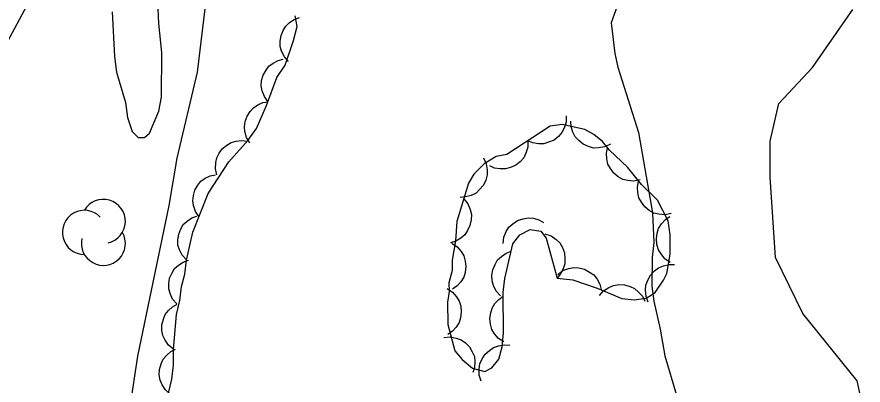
# Model space of a CAD drawing. Extents: x 282461 to 284471, y 5554090 to 5557646.
# Drawn here: x 283301.4 to 283357.7, y 5556464.6 to 5556489 of the extents above; entities that cross this region are included whole.
import ezdxf

# ---------------------------------------------------------------- set-up
doc = ezdxf.new("R2010")
doc.units = 0
for name, color, linetype in [('Niveau 2', 7, 'Continuous'), ('Niveau 22', 7, 'Continuous'), ('Niveau 44', 7, 'Continuous')]:
    doc.layers.add(name, color=color, linetype=linetype)

msp = doc.modelspace()

# ---------------------------------------------------------------- linework, layer by layer
at = {"layer": 'Niveau 2'}
for points in [[(283341.9, 5556491.45), (283340.89, 5556488.65), (283341.14, 5556486.62), (283341.33, 5556485.7), (283342.71, 5556481.36), (283343.65, 5556476.02), (283343.73, 5556474.05), (283343.62, 5556473.06), (283343.59, 5556471.14), (283343.72, 5556470.16), (283344.15, 5556468.3), (283344.46, 5556466.51), (283345.24, 5556463.9)], [(283308.59, 5556483.35), (283308.72, 5556482.36), (283309.02, 5556481.43), (283309.43, 5556481.03), (283309.84, 5556481.04), (283310.18, 5556481.33), (283310.8, 5556482.79), (283310.97, 5556483.72), (283310.99, 5556486.68), (283310.79, 5556488.6), (283310.71, 5556490.57)], [(283357.65, 5556463.04), (283357.26, 5556464.85), (283353.64, 5556469.33), (283351.82, 5556473.05), (283351.48, 5556478.4), (283351.46, 5556480.79), (283352.05, 5556483.29), (283354.28, 5556485.68), (283356.96, 5556489.54)], [(283307.7, 5556489.38), (283307.85, 5556486.42), (283307.98, 5556485.37), (283308.59, 5556483.35)]]:
    msp.add_lwpolyline(points, dxfattribs=at)
at = {"layer": 'Niveau 22'}
for points in [[(283322.54, 5556552.52), (283319.12, 5556549.02), (283316.49, 5556545.38), (283313.63, 5556540.93), (283311.26, 5556535.21), (283311.3, 5556531.84), (283311.56, 5556528.94), (283312.64, 5556524.28), (283312.78, 5556520.9), (283312.7, 5556517.88), (283312.17, 5556512.76), (283311.51, 5556510.08), (283309.81, 5556506.11), (283306.75, 5556499.34), (283304.37, 5556494.31), (283301.99, 5556489.76), (283298.01, 5556482.39)], [(283312.42, 5556515.19), (283312.99, 5556512.19), (283314.24, 5556506.87), (283314.56, 5556501.78), (283314.47, 5556498.99), (283314.51, 5556495.73), (283314.2, 5556492.36), (283313.35, 5556485.38), (283312, 5556479.66), (283311.46, 5556476.51), (283309.39, 5556466.5), (283308.87, 5556463.13), (283307.88, 5556458.47), (283307.14, 5556452.19), (283306.79, 5556441.72), (283306.83, 5556437.07), (283306.98, 5556432.08), (283306.67, 5556428.82), (283305.11, 5556422.88)]]:
    msp.add_lwpolyline(points, dxfattribs=at)
at = {"layer": 'Niveau 44'}
for points in [[(283311.45, 5556464.04), (283311.67, 5556464.97), (283311.78, 5556465.9), (283311.77, 5556466.95), (283311.97, 5556469.27), (283312.19, 5556470.2), (283312.3, 5556471.13), (283312.52, 5556471.95), (283312.63, 5556472.88), (283313.07, 5556474.74), (283314.08, 5556477.31), (283315.45, 5556479.42), (283316.72, 5556480.83), (283317.29, 5556481.64), (283317.97, 5556483.16), (283318.64, 5556485.03), (283319.21, 5556485.85), (283319.77, 5556487.48), (283320, 5556488.41), (283319.87, 5556489.11)], [(283319.43, 5556486.09), (283319.15, 5556486.4), (283318.97, 5556486.77), (283318.87, 5556487.08), (283318.87, 5556487.43), (283318.93, 5556487.8), (283319.08, 5556488.15), (283319.24, 5556488.43), (283319.5, 5556488.67), (283319.81, 5556488.88), (283320.15, 5556489)], [(283318.06, 5556483.42), (283317.82, 5556483.76), (283317.68, 5556484.14), (283317.61, 5556484.46), (283317.64, 5556484.81), (283317.74, 5556485.17), (283317.93, 5556485.51), (283318.12, 5556485.77), (283318.4, 5556485.98), (283318.73, 5556486.15), (283319.07, 5556486.24)], [(283316.86, 5556480.67), (283316.64, 5556481.03), (283316.53, 5556481.42), (283316.49, 5556481.75), (283316.55, 5556482.09), (283316.67, 5556482.44), (283316.88, 5556482.76), (283317.09, 5556483.01), (283317.39, 5556483.2), (283317.73, 5556483.35), (283318.08, 5556483.41)], [(283337.9, 5556482.48), (283337.89, 5556482.06), (283337.77, 5556481.66), (283337.62, 5556481.36), (283337.38, 5556481.09), (283337.09, 5556480.86), (283336.73, 5556480.71), (283336.42, 5556480.61), (283336.06, 5556480.61), (283335.69, 5556480.67), (283335.35, 5556480.81)], [(283337.29, 5556471.69), (283338.34, 5556471.58), (283339.97, 5556471.02), (283341.61, 5556470.34), (283342.42, 5556470.24), (283343.23, 5556470.36), (283343.81, 5556470.72), (283344.38, 5556471.54), (283344.6, 5556472), (283344.82, 5556473.28), (283344.81, 5556474.56), (283344.68, 5556475.49), (283343.97, 5556476.87), (283342.91, 5556477.9), (283341.97, 5556479.05), (283340.79, 5556480.2), (283340.32, 5556480.77), (283339.74, 5556481.23), (283339.15, 5556481.57), (283337.64, 5556481.9), (283336.83, 5556481.78), (283333.95, 5556479.89), (283333.25, 5556479.77), (283332.44, 5556479.29), (283331.76, 5556478.59), (283331.41, 5556478), (283330.63, 5556475.44), (283330.53, 5556474.16), (283330.31, 5556472.88), (283330.32, 5556472.19), (283330.1, 5556471.37), (283330.11, 5556470.79), (283330, 5556470.09), (283330.02, 5556468.59), (283330.5, 5556466.85), (283330.97, 5556466.28), (283331.67, 5556465.7), (283332.49, 5556465.48), (283332.95, 5556465.72), (283333.41, 5556466.3), (283333.63, 5556467.12), (283333.74, 5556468.05), (283333.71, 5556470.72), (283333.81, 5556471.65), (283334.36, 5556473.97), (283334.82, 5556474.56), (283335.51, 5556474.92), (283336.21, 5556474.81), (283336.57, 5556474.35), (283337.29, 5556471.69)], [(283340.84, 5556480.59), (283340.46, 5556480.41), (283340.06, 5556480.34), (283339.72, 5556480.33), (283339.38, 5556480.43), (283339.04, 5556480.59), (283338.74, 5556480.83), (283338.5, 5556481.07), (283338.34, 5556481.39), (283338.23, 5556481.75), (283338.21, 5556482.11)], [(283314.66, 5556478.55), (283314.56, 5556478.95), (283314.59, 5556479.36), (283314.65, 5556479.68), (283314.81, 5556480), (283315.03, 5556480.29), (283315.33, 5556480.53), (283315.61, 5556480.7), (283315.95, 5556480.79), (283316.32, 5556480.83), (283316.67, 5556480.78)], [(283335.35, 5556480.81), (283335.35, 5556480.39), (283335.22, 5556479.99), (283335.08, 5556479.69), (283334.84, 5556479.42), (283334.54, 5556479.19), (283334.19, 5556479.04), (283333.87, 5556478.94), (283333.51, 5556478.94), (283333.14, 5556479), (283332.81, 5556479.14)], [(283342.82, 5556478.22), (283342.41, 5556478.13), (283342, 5556478.17), (283341.67, 5556478.24), (283341.36, 5556478.42), (283341.07, 5556478.66), (283340.84, 5556478.97), (283340.67, 5556479.26), (283340.6, 5556479.61), (283340.58, 5556479.98), (283340.64, 5556480.34)], [(283332.4, 5556479.67), (283332.58, 5556479.29), (283332.64, 5556478.88), (283332.65, 5556478.55), (283332.55, 5556478.2), (283332.39, 5556477.87), (283332.14, 5556477.57), (283331.9, 5556477.34), (283331.57, 5556477.18), (283331.21, 5556477.08), (283330.85, 5556477.05)], [(283313.47, 5556475.77), (283313.24, 5556476.11), (283313.11, 5556476.5), (283313.06, 5556476.82), (283313.1, 5556477.17), (283313.2, 5556477.53), (283313.4, 5556477.86), (283313.6, 5556478.12), (283313.89, 5556478.32), (283314.22, 5556478.48), (283314.57, 5556478.56)], [(283344.88, 5556475.98), (283344.47, 5556475.9), (283344.06, 5556475.93), (283343.73, 5556476.01), (283343.42, 5556476.18), (283343.13, 5556476.42), (283342.9, 5556476.73), (283342.73, 5556477.02), (283342.66, 5556477.37), (283342.64, 5556477.74), (283342.7, 5556478.1)], [(283331.09, 5556476.95), (283331.36, 5556476.62), (283331.51, 5556476.24), (283331.59, 5556475.91), (283331.58, 5556475.56), (283331.5, 5556475.19), (283331.33, 5556474.84), (283331.15, 5556474.56), (283330.88, 5556474.33), (283330.55, 5556474.14), (283330.2, 5556474.04)], [(283312.63, 5556472.89), (283312.35, 5556473.2), (283312.17, 5556473.57), (283312.07, 5556473.88), (283312.06, 5556474.23), (283312.12, 5556474.6), (283312.26, 5556474.95), (283312.42, 5556475.24), (283312.68, 5556475.48), (283312.99, 5556475.69), (283313.32, 5556475.81)], [(283333.7, 5556473.98), (283333.75, 5556474.4), (283333.91, 5556474.78), (283334.09, 5556475.06), (283334.35, 5556475.3), (283334.67, 5556475.51), (283335.04, 5556475.63), (283335.36, 5556475.69), (283335.72, 5556475.66), (283336.08, 5556475.56), (283336.4, 5556475.38)], [(283344.82, 5556472.73), (283344.47, 5556472.97), (283344.21, 5556473.29), (283344.03, 5556473.57), (283343.94, 5556473.92), (283343.9, 5556474.29), (283343.96, 5556474.67), (283344.05, 5556474.99), (283344.25, 5556475.29), (283344.5, 5556475.57), (283344.8, 5556475.78)], [(283336.49, 5556474.63), (283336.9, 5556474.49), (283337.23, 5556474.25), (283337.47, 5556474.02), (283337.65, 5556473.71), (283337.78, 5556473.36), (283337.82, 5556472.97), (283337.82, 5556472.64), (283337.7, 5556472.3), (283337.53, 5556471.97), (283337.29, 5556471.69)], [(283330.29, 5556474), (283330.65, 5556473.76), (283330.91, 5556473.45), (283331.09, 5556473.16), (283331.19, 5556472.82), (283331.23, 5556472.45), (283331.17, 5556472.06), (283331.08, 5556471.74), (283330.89, 5556471.44), (283330.64, 5556471.16), (283330.34, 5556470.95)], [(283333.54, 5556470.51), (283333.25, 5556470.82), (283333.07, 5556471.19), (283332.97, 5556471.51), (283332.96, 5556471.87), (283333.01, 5556472.24), (283333.17, 5556472.6), (283333.33, 5556472.89), (283333.59, 5556473.13), (283333.9, 5556473.34), (283334.24, 5556473.47)], [(283311.99, 5556469.97), (283311.71, 5556470.28), (283311.55, 5556470.66), (283311.46, 5556470.97), (283311.46, 5556471.33), (283311.52, 5556471.69), (283311.68, 5556472.04), (283311.85, 5556472.32), (283312.11, 5556472.55), (283312.43, 5556472.75), (283312.77, 5556472.87)], [(283337.34, 5556471.92), (283337.68, 5556472.18), (283338.07, 5556472.32), (283338.4, 5556472.39), (283338.75, 5556472.37), (283339.11, 5556472.28), (283339.46, 5556472.09), (283339.73, 5556471.9), (283339.95, 5556471.62), (283340.13, 5556471.29), (283340.22, 5556470.93)], [(283343.36, 5556470.08), (283343.21, 5556470.47), (283343.18, 5556470.88), (283343.2, 5556471.22), (283343.32, 5556471.55), (283343.51, 5556471.88), (283343.78, 5556472.16), (283344.04, 5556472.37), (283344.37, 5556472.5), (283344.74, 5556472.58), (283345.1, 5556472.58)], [(283329.99, 5556470.99), (283330.34, 5556470.76), (283330.61, 5556470.44), (283330.78, 5556470.16), (283330.88, 5556469.81), (283330.92, 5556469.44), (283330.86, 5556469.05), (283330.77, 5556468.73), (283330.58, 5556468.43), (283330.33, 5556468.15), (283330.03, 5556467.94)], [(283340.11, 5556470.53), (283340.39, 5556470.84), (283340.74, 5556471.06), (283341.05, 5556471.2), (283341.4, 5556471.25), (283341.77, 5556471.24), (283342.15, 5556471.12), (283342.45, 5556471), (283342.72, 5556470.76), (283342.97, 5556470.48), (283343.13, 5556470.15)], [(283333.75, 5556467.44), (283333.39, 5556467.67), (283333.13, 5556467.99), (283332.95, 5556468.27), (283332.86, 5556468.62), (283332.82, 5556468.99), (283332.88, 5556469.37), (283332.97, 5556469.69), (283333.16, 5556469.99), (283333.41, 5556470.27), (283333.71, 5556470.48)], [(283311.77, 5556466.97), (283311.45, 5556467.23), (283311.22, 5556467.57), (283311.07, 5556467.86), (283311.01, 5556468.21), (283311.01, 5556468.58), (283311.11, 5556468.95), (283311.22, 5556469.26), (283311.44, 5556469.53), (283311.71, 5556469.78), (283312.03, 5556469.96)], [(283329.76, 5556467.74), (283330.18, 5556467.79), (283330.59, 5556467.7), (283330.91, 5556467.59), (283331.2, 5556467.39), (283331.46, 5556467.12), (283331.65, 5556466.78), (283331.79, 5556466.48), (283331.82, 5556466.12), (283331.8, 5556465.75), (283331.7, 5556465.4)], [(283311.55, 5556463.98), (283311.24, 5556464.25), (283311.02, 5556464.6), (283310.88, 5556464.9), (283310.83, 5556465.25), (283310.84, 5556465.62), (283310.95, 5556465.98), (283311.08, 5556466.29), (283311.3, 5556466.55), (283311.59, 5556466.8), (283311.91, 5556466.96)], [(283332.25, 5556464.83), (283332.12, 5556465.24), (283332.12, 5556465.65), (283332.16, 5556465.98), (283332.3, 5556466.31), (283332.51, 5556466.62), (283332.79, 5556466.88), (283333.06, 5556467.08), (283333.4, 5556467.19), (283333.77, 5556467.25), (283334.14, 5556467.22)]]:
    msp.add_lwpolyline(points, dxfattribs=at)
for centre, start, end in [((283307.11, 5556475.458), 282.2692, 149.7263), ((283305.851, 5556474.726), 44.1154, 269.804), ((283307.11, 5556473.994), 166.9369, 29.6212)]:
    msp.add_arc(centre, 1.464, start, end, dxfattribs=at)

doc.saveas('drawing.dxf')
